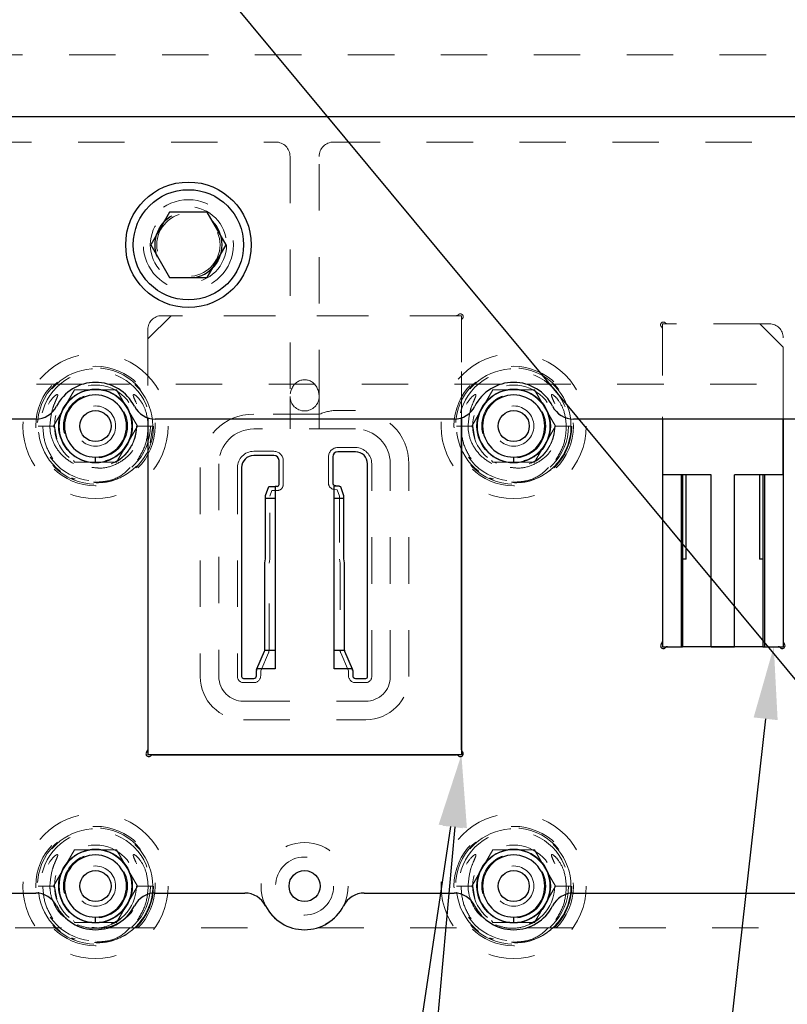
# Model space of a CAD drawing. Header units: inches. Extents: x 1880 to 2363, y -453 to -54.
# Tile 858 of 1056: x 2039.97 to 2041.62, y -68.12 to -66. Entities that reach past the tile are written whole.
import ezdxf

# ---------------------------------------------------------------- set-up
doc = ezdxf.new("R2010")
doc.units = ezdxf.units.IN
doc.header["$LTSCALE"] = 0.5
doc.header["$MEASUREMENT"] = 0
doc.linetypes.add('HIDDEN', pattern=[0.225, 0.15, -0.075])
for name, color, linetype in [('DIE-M-S', 8, 'Continuous'), ('DIE-M-S2', 1, 'Continuous'), ('DIE-M-S3', 8, 'Continuous'), ('DSS-M-S', 53, 'Continuous'), ('RAI-M-S', 8, 'Continuous'), ('SID-M-S', 105, 'Continuous'), ('SVD-M-S', 8, 'Continuous')]:
    doc.layers.add(name, color=color, linetype=linetype)

msp = doc.modelspace()

# ---------------------------------------------------------------- linework, layer by layer
at = {"layer": 'DIE-M-S', "linetype": 'HIDDEN', "lineweight": 18}
for p, q in [((2040.90834, -66.63357), (2040.27429, -66.63357)), ((2040.91929, -66.85336), (2040.91929, -66.64452)), ((2041.35179, -66.66202), (2041.35179, -66.85597)), ((2041.58179, -66.65107), (2041.36275, -66.65107)), ((2040.24429, -66.66357), (2040.24429, -66.85336)), ((2041.61179, -66.85597), (2041.61179, -66.68107))]:
    msp.add_line(p, q, dxfattribs=at)
at = {"layer": 'DIE-M-S', "linetype": 'Continuous', "lineweight": 25}
for p, q in [((2040.24429, -66.85336), (2040.24429, -67.56761)), ((2040.91929, -67.56761), (2040.91929, -66.85336)), ((2041.35179, -66.85597), (2041.35179, -66.97607)), ((2041.61179, -66.97607), (2041.61179, -66.85597)), ((2041.45679, -67.34607), (2041.50679, -67.34607)), ((2040.25525, -67.57857), (2040.90834, -67.57857))]:
    msp.add_line(p, q, dxfattribs=at)
at = {"layer": 'DIE-M-S', "linetype": 'HIDDEN', "lineweight": 18}
msp.add_circle((2040.33179, -66.48097), 0.068, dxfattribs=at)
at = {"layer": 'DIE-M-S', "linetype": 'Continuous', "lineweight": 25}
for centre, radius in [((2040.13179, -66.87107), 0.079), ((2041.03179, -66.87107), 0.079), ((2040.13179, -67.86107), 0.079), ((2041.03179, -67.86107), 0.079), ((2040.58179, -67.86107), 0.0335)]:
    msp.add_circle(centre, radius, dxfattribs=at)
at = {"layer": 'DIE-M-S', "linetype": 'HIDDEN', "lineweight": 18}
for centre, radius, start, end in [((2040.27429, -66.66357), 0.03, 90, 180), ((2040.90834, -66.62757), 0.006, 270, 317.40773), ((2040.91717, -66.63569), 0.006, 312.59227, 137.40773), ((2040.92529, -66.64452), 0.006, 132.59227, 180), ((2041.35391, -66.65319), 0.006, 42.59227, 227.40773), ((2041.34579, -66.66202), 0.006, 0, 47.40773), ((2041.36275, -66.64507), 0.006, 222.59227, 270), ((2041.58179, -66.68107), 0.03, 0, 90)]:
    msp.add_arc(centre, radius, start, end, dxfattribs=at)
at = {"layer": 'DIE-M-S', "linetype": 'Continuous', "lineweight": 25}
for centre, start, end in [((2041.35391, -67.34394), 132.59227, 317.40773), ((2041.34579, -67.33511), 312.59227, 0), ((2041.60967, -67.34394), 222.59227, 47.40773), ((2041.61779, -67.33511), 180, 227.40773), ((2041.36275, -67.35207), 90, 137.40773), ((2041.60084, -67.35207), 42.59227, 90), ((2040.24641, -67.57644), 132.59227, 317.40773), ((2040.23829, -67.56761), 312.59227, 0), ((2040.91717, -67.57644), 222.59227, 47.40773), ((2040.92529, -67.56761), 180, 227.40773), ((2040.25525, -67.58457), 90, 137.40773), ((2040.90834, -67.58457), 42.59227, 90)]:
    msp.add_arc(centre, 0.006, start, end, dxfattribs=at)
at = {"layer": 'DIE-M-S2', "linetype": 'HIDDEN', "lineweight": 18}
for p, q in [((2040.29429, -66.63357), (2040.24429, -66.68357)), ((2040.91929, -66.63357), (2040.29429, -66.63357)), ((2040.91929, -66.63357), (2040.91929, -66.85336)), ((2041.56179, -66.65107), (2041.35179, -66.65107)), ((2041.35179, -66.65107), (2041.35179, -66.85597)), ((2041.56179, -66.65107), (2041.61179, -66.70107)), ((2040.24429, -66.68357), (2040.24429, -66.85336)), ((2041.61179, -66.70107), (2041.61179, -66.85597))]:
    msp.add_line(p, q, dxfattribs=at)
at = {"layer": 'DIE-M-S2', "linetype": 'Continuous', "lineweight": 25}
for p, q in [((2040.24429, -66.85336), (2040.24429, -67.57857)), ((2040.91929, -66.85336), (2040.91929, -67.57857)), ((2041.35179, -66.85597), (2041.35179, -66.97607)), ((2041.61179, -66.85597), (2041.61179, -66.97607)), ((2040.51579, -66.93441), (2040.47229, -66.93441)), ((2040.64229, -66.93741), (2040.64229, -66.99442)), ((2040.69129, -66.92641), (2040.65329, -66.92641)), ((2040.52679, -66.99692), (2040.52679, -66.94541)), ((2040.71729, -67.41031), (2040.71729, -66.95241)), ((2040.44629, -66.96041), (2040.44629, -67.41031)), ((2041.35179, -66.97607), (2041.35179, -67.34607)), ((2041.39229, -66.97607), (2041.35179, -66.97607)), ((2041.39229, -66.97607), (2041.39229, -67.34607)), ((2041.39529, -66.97607), (2041.39229, -66.97607)), ((2041.39529, -66.97607), (2041.39529, -67.34607)), ((2041.40315, -66.97607), (2041.39529, -66.97607)), ((2041.40315, -67.1574), (2041.40315, -66.97607)), ((2041.45679, -66.97607), (2041.40315, -66.97607)), ((2041.45679, -67.34607), (2041.45679, -66.97607)), ((2041.50679, -67.34607), (2041.50679, -66.97607)), ((2041.56044, -66.97607), (2041.50679, -66.97607)), ((2041.56044, -66.97607), (2041.56044, -67.1574)), ((2041.56829, -66.97607), (2041.56044, -66.97607)), ((2041.56829, -66.97607), (2041.56829, -67.34607)), ((2041.57129, -66.97607), (2041.56829, -66.97607)), ((2041.57129, -66.97607), (2041.57129, -67.34607)), ((2041.61179, -66.97607), (2041.57129, -66.97607)), ((2041.61179, -66.97607), (2041.61179, -67.34607)), ((2040.49779, -67.02027), (2040.50472, -67.00125)), ((2040.50472, -67.00125), (2040.50516, -67.00092)), ((2040.50516, -67.00092), (2040.51829, -67.00092)), ((2040.51829, -67.00092), (2040.51829, -67.02697)), ((2040.52279, -67.00092), (2040.51829, -67.00092)), ((2040.65586, -67.00017), (2040.64529, -67.00017)), ((2040.64529, -67.02697), (2040.64529, -67.00017)), ((2040.6456, -66.99836), (2040.65586, -67.00017)), ((2040.65586, -67.00017), (2040.65699, -67.00037)), ((2040.65699, -67.00037), (2040.65887, -67.00125)), ((2040.65887, -67.00125), (2040.66579, -67.02027)), ((2040.49779, -67.02697), (2040.49779, -67.02027)), ((2040.66579, -67.02027), (2040.66579, -67.02697)), ((2040.51829, -67.02697), (2040.49779, -67.02697)), ((2040.49779, -67.15699), (2040.49779, -67.02697)), ((2040.51829, -67.02697), (2040.51829, -67.35425)), ((2040.66579, -67.02697), (2040.64529, -67.02697)), ((2040.64529, -67.35425), (2040.64529, -67.02697)), ((2040.66579, -67.02697), (2040.66579, -67.15699)), ((2040.49629, -67.1655), (2040.49779, -67.15699)), ((2040.49629, -67.35322), (2040.49629, -67.1655)), ((2040.66579, -67.15699), (2040.66729, -67.1655)), ((2040.66729, -67.1655), (2040.66729, -67.35322)), ((2041.40315, -67.1574), (2041.39529, -67.1574)), ((2041.56829, -67.1574), (2041.56044, -67.1574)), ((2040.47935, -67.39362), (2040.4958, -67.3556)), ((2040.4958, -67.3556), (2040.4962, -67.35425)), ((2040.51829, -67.35425), (2040.4962, -67.35425)), ((2040.51829, -67.35425), (2040.51829, -67.39362)), ((2040.66738, -67.35425), (2040.64529, -67.35425)), ((2040.64529, -67.39362), (2040.64529, -67.35425)), ((2040.66738, -67.35425), (2040.66779, -67.3556)), ((2040.66779, -67.3556), (2040.68423, -67.39362)), ((2041.35179, -67.34607), (2041.39229, -67.34607)), ((2041.39229, -67.34607), (2041.39529, -67.34607)), ((2041.45679, -67.34607), (2041.39529, -67.34607)), ((2041.50679, -67.34607), (2041.45679, -67.34607)), ((2041.56829, -67.34607), (2041.50679, -67.34607)), ((2041.56829, -67.34607), (2041.57129, -67.34607)), ((2041.57129, -67.34607), (2041.61179, -67.34607)), ((2040.47826, -67.40831), (2040.47826, -67.39697)), ((2040.47859, -67.39538), (2040.47935, -67.39362)), ((2040.51829, -67.39362), (2040.47935, -67.39362)), ((2040.68423, -67.39362), (2040.64529, -67.39362)), ((2040.68423, -67.39362), (2040.68499, -67.39538)), ((2040.68532, -67.39697), (2040.68532, -67.40831)), ((2040.45029, -67.41431), (2040.47226, -67.41431)), ((2040.69132, -67.41431), (2040.71329, -67.41431)), ((2040.91929, -67.57857), (2040.24429, -67.57857))]:
    msp.add_line(p, q, dxfattribs=at)
for centre, radius, start, end in [((2040.47229, -66.96041), 0.026, 90, 180), ((2040.51579, -66.94541), 0.011, 0, 90), ((2040.65329, -66.93741), 0.011, 90, 180), ((2040.69129, -66.95241), 0.026, 0, 90), ((2040.52279, -66.99692), 0.004, 270, 0), ((2040.64629, -66.99442), 0.004, 180, 260), ((2040.49029, -67.35322), 0.006, 350.06751, 0), ((2040.67329, -67.35322), 0.006, 180, 189.93249), ((2040.48226, -67.39697), 0.004, 156.61152, 180), ((2040.68132, -67.39697), 0.004, 0, 23.38848), ((2040.45029, -67.41031), 0.004, 180, 270), ((2040.47226, -67.40831), 0.006, 270, 0), ((2040.69132, -67.40831), 0.006, 180, 270), ((2040.71329, -67.41031), 0.004, 270, 0)]:
    msp.add_arc(centre, radius, start, end, dxfattribs=at)
at = {"layer": 'DIE-M-S3', "linetype": 'HIDDEN', "lineweight": 18}
for p, q in [((2042.17502, -66.07232), (2035.43179, -66.07232)), ((2036.89429, -66.25982), (2040.51929, -66.25982)), ((2040.64429, -66.25982), (2044.56929, -66.25982)), ((2040.55054, -66.29107), (2040.55054, -66.80741)), ((2040.61304, -66.80741), (2040.61304, -66.29107)), ((2040.55054, -66.80741), (2040.55054, -66.87741)), ((2040.61304, -66.87741), (2040.61304, -66.80741)), ((2040.16526, -66.87107), (2040.16526, -66.87107)), ((2040.1751, -66.87107), (2040.1751, -66.87107)), ((2040.20069, -66.87107), (2040.20069, -66.87107)), ((2040.21053, -66.87107), (2040.21053, -66.87107)), ((2041.06526, -66.87107), (2041.06526, -66.87107)), ((2041.0751, -66.87107), (2041.0751, -66.87107)), ((2041.10069, -66.87107), (2041.10069, -66.87107)), ((2041.11053, -66.87107), (2041.11053, -66.87107)), ((2040.69129, -66.87741), (2040.47229, -66.87741)), ((2040.69129, -66.91741), (2040.65329, -66.91741)), ((2040.51579, -66.92541), (2040.47229, -66.92541)), ((2040.63329, -66.93741), (2040.63329, -66.99442)), ((2040.39729, -66.95241), (2040.39729, -67.41031)), ((2040.53579, -66.99692), (2040.53579, -66.94541)), ((2040.72629, -67.41031), (2040.72629, -66.95241)), ((2040.76629, -67.41031), (2040.76629, -66.95241)), ((2040.43729, -66.96041), (2040.43729, -67.41031)), ((2040.13179, -66.98918), (2040.13179, -66.98918)), ((2041.03179, -66.98918), (2041.03179, -66.98918)), ((2040.50679, -67.02186), (2040.51114, -67.00992)), ((2040.50679, -67.15778), (2040.50679, -67.02186)), ((2040.51114, -67.00992), (2040.52279, -67.00992)), ((2040.64403, -67.00723), (2040.65197, -67.00863)), ((2040.65197, -67.00863), (2040.65679, -67.02186)), ((2040.65679, -67.02186), (2040.65679, -67.15778)), ((2040.50529, -67.16628), (2040.50679, -67.15778)), ((2040.50529, -67.35322), (2040.50529, -67.16628)), ((2040.65679, -67.15778), (2040.65829, -67.16628)), ((2040.65829, -67.16628), (2040.65829, -67.35322)), ((2040.48726, -67.39801), (2040.50406, -67.35917)), ((2040.65952, -67.35917), (2040.67632, -67.39801)), ((2040.48726, -67.40831), (2040.48726, -67.39801)), ((2040.67632, -67.39801), (2040.67632, -67.40831)), ((2040.45029, -67.42331), (2040.47226, -67.42331)), ((2040.69132, -67.42331), (2040.71329, -67.42331)), ((2040.45029, -67.46331), (2040.71329, -67.46331)), ((2040.16526, -67.86107), (2040.16526, -67.86107)), ((2040.1751, -67.86107), (2040.1751, -67.86107)), ((2040.20069, -67.86107), (2040.20069, -67.86107)), ((2040.21053, -67.86107), (2040.21053, -67.86107)), ((2041.06526, -67.86107), (2041.06526, -67.86107)), ((2041.0751, -67.86107), (2041.0751, -67.86107)), ((2041.10069, -67.86107), (2041.10069, -67.86107)), ((2041.11053, -67.86107), (2041.11053, -67.86107)), ((2040.13179, -67.97918), (2040.13179, -67.97918)), ((2041.03179, -67.97918), (2041.03179, -67.97918))]:
    msp.add_line(p, q, dxfattribs=at)
for centre, radius in [((2040.13179, -66.87107), 0.125), ((2041.03179, -66.87107), 0.125), ((2040.13179, -66.87107), 0.11811), ((2041.03179, -66.87107), 0.11811), ((2040.13179, -66.87107), 0.0689), ((2041.03179, -66.87107), 0.0689), ((2040.13179, -66.87107), 0.04331), ((2041.03179, -66.87107), 0.04331), ((2040.13179, -67.86107), 0.125), ((2040.13179, -67.86107), 0.11811), ((2041.03179, -67.86107), 0.125), ((2041.03179, -67.86107), 0.11811), ((2040.13179, -67.86107), 0.0689), ((2040.58179, -67.86107), 0.0625), ((2041.03179, -67.86107), 0.0689), ((2040.13179, -67.86107), 0.04331), ((2041.03179, -67.86107), 0.04331)]:
    msp.add_circle(centre, radius, dxfattribs=at)
at = {"layer": 'DIE-M-S3', "linetype": 'Continuous', "lineweight": 25}
for centre in [(2040.13179, -66.87107), (2041.03179, -66.87107), (2040.13179, -67.86107), (2041.03179, -67.86107)]:
    msp.add_circle(centre, 0.03346, dxfattribs=at)
at = {"layer": 'DIE-M-S3', "linetype": 'HIDDEN', "lineweight": 18}
for centre, radius, start, end in [((2040.51929, -66.29107), 0.03125, 0, 90), ((2040.64429, -66.29107), 0.03125, 90, 180), ((2040.58179, -66.80741), 0.03125, 180, 0), ((2040.47229, -66.95241), 0.075, 90, 180), ((2040.69129, -66.95241), 0.075, 0, 90), ((2040.65329, -66.93741), 0.02, 90, 180), ((2040.69129, -66.95241), 0.035, 0, 90), ((2040.47229, -66.96041), 0.035, 90, 180), ((2040.51579, -66.94541), 0.02, 0, 90), ((2040.52279, -66.99692), 0.013, 270, 0), ((2040.64629, -66.99442), 0.013, 180, 260), ((2040.49029, -67.35322), 0.015, 336.61152, 0), ((2040.67329, -67.35322), 0.015, 180, 203.38848), ((2040.45029, -67.41031), 0.053, 180, 270), ((2040.45029, -67.41031), 0.013, 180, 270), ((2040.47226, -67.40831), 0.015, 270, 0), ((2040.69132, -67.40831), 0.015, 180, 270), ((2040.71329, -67.41031), 0.013, 270, 0), ((2040.71329, -67.41031), 0.053, 270, 0)]:
    msp.add_arc(centre, radius, start, end, dxfattribs=at)
at = {"layer": 'DIE-M-S3', "linetype": 'Continuous', "lineweight": 25}
for centre, radius, start, end in [((2040.13179, -66.87107), 0.07874, 0, 270), ((2040.13179, -66.87107), 0.06693, 0, 270), ((2041.03179, -66.87107), 0.07874, 0, 270), ((2041.03179, -66.87107), 0.06693, 0, 270), ((2040.13179, -66.87107), 0.07874, 270, 0), ((2040.13179, -66.87107), 0.06693, 270, 0), ((2041.03179, -66.87107), 0.07874, 270, 0), ((2041.03179, -66.87107), 0.06693, 270, 0), ((2040.13179, -67.86107), 0.07874, 0, 270), ((2041.03179, -67.86107), 0.07874, 0, 270), ((2040.13179, -67.86107), 0.06693, 0, 270), ((2041.03179, -67.86107), 0.06693, 0, 270), ((2040.13179, -67.86107), 0.07874, 270, 0), ((2040.13179, -67.86107), 0.06693, 270, 0), ((2041.03179, -67.86107), 0.07874, 270, 0), ((2041.03179, -67.86107), 0.06693, 270, 0)]:
    msp.add_arc(centre, radius, start, end, dxfattribs=at)
at = {"layer": 'DIE-M-S3', "linetype": 'HIDDEN', "lineweight": 18}
msp.add_ellipse((2040.58179, -66.80741), major_axis=(0, -0.03608), ratio=0.8660254, start_param=1.5707963, end_param=4.712389, dxfattribs=at)
at = {"layer": 'DIE-M-S3', "linetype": 'Continuous', "lineweight": 25}
for points in [[(2040.13179, -66.94981), (2040.13179, -66.9496), (2040.13179, -66.94916), (2040.13179, -66.94597), (2040.13179, -66.942), (2040.13179, -66.93929), (2040.13179, -66.93799)], [(2041.03179, -66.94981), (2041.03179, -66.9496), (2041.03179, -66.94916), (2041.03179, -66.94597), (2041.03179, -66.942), (2041.03179, -66.93929), (2041.03179, -66.93799)], [(2040.13179, -67.93981), (2040.13179, -67.9396), (2040.13179, -67.93916), (2040.13179, -67.93597), (2040.13179, -67.932), (2040.13179, -67.92929), (2040.13179, -67.92799)], [(2041.03179, -67.93981), (2041.03179, -67.9396), (2041.03179, -67.93916), (2041.03179, -67.93597), (2041.03179, -67.932), (2041.03179, -67.92929), (2041.03179, -67.92799)]]:
    msp.add_open_spline(points, degree=3, knots=[0, 0, 0, 0, 0.2702613, 0.5624294, 0.7897364, 1, 1, 1, 1], dxfattribs=at)
at = {"layer": 'DSS-M-S', "linetype": 'HIDDEN', "lineweight": 18}
for p, q in [((2040.6141, -66.84541), (2040.47229, -66.84541)), ((2040.69129, -66.83741), (2040.65329, -66.83741)), ((2040.80629, -67.41031), (2040.80629, -66.95241)), ((2040.35729, -66.96041), (2040.35729, -67.41031)), ((2040.45029, -67.50331), (2040.71329, -67.50331))]:
    msp.add_line(p, q, dxfattribs=at)
for centre, radius in [((2040.13179, -66.87107), 0.1285), ((2041.03179, -66.87107), 0.1285), ((2040.13179, -67.86107), 0.1285), ((2041.03179, -67.86107), 0.1285), ((2040.58179, -67.86107), 0.09375)]:
    msp.add_circle(centre, radius, dxfattribs=at)
for centre, radius, start, end in [((2040.47229, -66.96041), 0.115, 90, 180), ((2040.65329, -66.93741), 0.1, 90, 113.07392), ((2040.69129, -66.95241), 0.115, 0, 90), ((2040.45029, -67.41031), 0.093, 180, 270), ((2040.71329, -67.41031), 0.093, 270, 0)]:
    msp.add_arc(centre, radius, start, end, dxfattribs=at)
at = {"layer": 'RAI-M-S', "linetype": 'Continuous', "lineweight": 25}
for p, q in [((2042.33879, -66.20597), (2038.92479, -66.20597)), ((2040.00335, -66.85597), (2039.66024, -66.85597)), ((2040.90335, -66.85597), (2040.26024, -66.85597)), ((2041.65335, -66.85597), (2041.16024, -66.85597)), ((2039.66024, -67.87617), (2040.00335, -67.87617)), ((2040.26024, -67.87617), (2040.45335, -67.87617)), ((2040.71024, -67.87617), (2040.90335, -67.87617)), ((2041.16024, -67.87617), (2041.65335, -67.87617))]:
    msp.add_line(p, q, dxfattribs=at)
at = {"layer": 'RAI-M-S', "linetype": 'HIDDEN', "lineweight": 18}
for p, q in [((2040.10466, -66.78107), (2039.55892, -66.78107)), ((2041.00466, -66.78107), (2040.15892, -66.78107)), ((2041.75466, -66.78107), (2041.05892, -66.78107)), ((2039.55892, -67.95107), (2040.10466, -67.95107)), ((2040.15892, -67.95107), (2040.55466, -67.95107)), ((2040.60892, -67.95107), (2041.00466, -67.95107)), ((2041.05892, -67.95107), (2041.75466, -67.95107))]:
    msp.add_line(p, q, dxfattribs=at)
msp.add_circle((2040.33179, -66.48097), 0.097, dxfattribs=at)
at = {"layer": 'RAI-M-S', "linetype": 'Continuous', "lineweight": 25}
for centre, radius, start, end in [((2040.13179, -66.87107), 0.094, 26.87743, 153.12257), ((2041.03179, -66.87107), 0.094, 26.87743, 153.12257), ((2040.00335, -66.80597), 0.05, 270, 333.12257), ((2040.26024, -66.80597), 0.05, 206.87743, 270), ((2040.90335, -66.80597), 0.05, 270, 333.12257), ((2041.16024, -66.80597), 0.05, 206.87743, 270), ((2040.00335, -67.92617), 0.05, 26.87743, 90), ((2040.26024, -67.92617), 0.05, 90, 153.12257), ((2040.45335, -67.92617), 0.05, 26.87743, 90), ((2040.71024, -67.92617), 0.05, 90, 153.12257), ((2040.90335, -67.92617), 0.05, 26.87743, 90), ((2041.16024, -67.92617), 0.05, 90, 153.12257), ((2040.13179, -67.86107), 0.094, 206.87743, 333.12257), ((2040.58179, -67.86107), 0.094, 206.87743, 333.12257), ((2041.03179, -67.86107), 0.094, 206.87743, 333.12257)]:
    msp.add_arc(centre, radius, start, end, dxfattribs=at)
at = {"layer": 'SID-M-S'}
for p, q in [((2036.43968, -61.16066), (2048.11871, -75.21749)), ((2041.57396, -67.50107), (2040.70372, -75.17431)), ((2040.896, -67.73282), (2039.77208, -75.17524)), ((2040.90519, -67.73393), (2040.23008, -75.17387))]:
    msp.add_line(p, q, dxfattribs=at)
for points in [[(2041.54813, -67.49814), (2041.59154, -67.34607), (2041.54813, -67.49814), (2041.5998, -67.504)], [(2040.87029, -67.72893), (2040.91929, -67.57857), (2040.87029, -67.72893), (2040.92171, -67.7367)], [(2040.8793, -67.73158), (2040.91929, -67.57857), (2040.8793, -67.73158), (2040.93109, -67.73628)]]:
    msp.add_solid(points, dxfattribs=at)
at = {"layer": 'SVD-M-S', "linetype": 'Continuous', "lineweight": 25}
for p, q in [((2040.2912, -66.41065), (2040.2506, -66.48097)), ((2040.37239, -66.41065), (2040.2912, -66.41065)), ((2040.41298, -66.48097), (2040.37239, -66.41065)), ((2040.2506, -66.48097), (2040.2912, -66.55128)), ((2040.37239, -66.55128), (2040.41298, -66.48097)), ((2040.2912, -66.55128), (2040.37239, -66.55128))]:
    msp.add_line(p, q, dxfattribs=at)
at = {"layer": 'SVD-M-S', "linetype": 'HIDDEN', "lineweight": 18}
for p, q in [((2040.04161, -66.87107), (2040.0867, -66.79297)), ((2040.0867, -66.79297), (2040.17688, -66.79297)), ((2040.17688, -66.79297), (2040.22197, -66.87107)), ((2040.94161, -66.87107), (2040.9867, -66.79297)), ((2040.9867, -66.79297), (2041.07688, -66.79297)), ((2041.07688, -66.79297), (2041.12197, -66.87107)), ((2040.02094, -66.87107), (2040.00854, -66.87107)), ((2040.04341, -66.87107), (2040.00867, -66.87107)), ((2040.04354, -66.87107), (2040.02094, -66.87107)), ((2040.04436, -66.87583), (2040.04161, -66.87107)), ((2040.0483, -66.89874), (2040.04354, -66.87107)), ((2040.22197, -66.87107), (2040.17688, -66.94917)), ((2040.25496, -66.87107), (2040.22012, -66.87107)), ((2040.22017, -66.87107), (2040.25491, -66.87107)), ((2040.25504, -66.87107), (2040.22023, -66.87107)), ((2040.24967, -66.90706), (2040.25504, -66.87107)), ((2040.92094, -66.87107), (2040.90854, -66.87107)), ((2040.94341, -66.87107), (2040.90867, -66.87107)), ((2040.94354, -66.87107), (2040.92094, -66.87107)), ((2040.94436, -66.87583), (2040.94161, -66.87107)), ((2040.9483, -66.89874), (2040.94354, -66.87107)), ((2041.12197, -66.87107), (2041.07688, -66.94917)), ((2041.15496, -66.87107), (2041.12012, -66.87107)), ((2041.12017, -66.87107), (2041.15491, -66.87107)), ((2041.15504, -66.87107), (2041.12023, -66.87107)), ((2040.0867, -66.94917), (2040.08423, -66.94489)), ((2040.17688, -66.94917), (2040.0867, -66.94917)), ((2040.18369, -66.94303), (2040.16526, -66.95233)), ((2040.9867, -66.94917), (2040.98423, -66.94489)), ((2041.07688, -66.94917), (2040.9867, -66.94917)), ((2040.98703, -66.94779), (2040.99478, -66.95118)), ((2041.08369, -66.94303), (2041.06526, -66.95233)), ((2040.04161, -67.86107), (2040.0867, -67.78297)), ((2040.0867, -67.78297), (2040.17688, -67.78297)), ((2040.17688, -67.78297), (2040.22197, -67.86107)), ((2040.94161, -67.86107), (2040.9867, -67.78297)), ((2040.9867, -67.78297), (2041.07688, -67.78297)), ((2041.07688, -67.78297), (2041.12197, -67.86107)), ((2040.02094, -67.86107), (2040.00854, -67.86107)), ((2040.04341, -67.86107), (2040.00867, -67.86107)), ((2040.04354, -67.86107), (2040.02094, -67.86107)), ((2040.04436, -67.86583), (2040.04161, -67.86107)), ((2040.0483, -67.88874), (2040.04354, -67.86107)), ((2040.22197, -67.86107), (2040.17688, -67.93917)), ((2040.25496, -67.86107), (2040.22012, -67.86107)), ((2040.22017, -67.86107), (2040.25491, -67.86107)), ((2040.25504, -67.86107), (2040.22023, -67.86107)), ((2040.92094, -67.86107), (2040.90854, -67.86107)), ((2040.94341, -67.86107), (2040.90867, -67.86107)), ((2040.94354, -67.86107), (2040.92094, -67.86107)), ((2040.94436, -67.86583), (2040.94161, -67.86107)), ((2040.9483, -67.88874), (2040.94354, -67.86107)), ((2041.12197, -67.86107), (2041.07688, -67.93917)), ((2041.15496, -67.86107), (2041.12012, -67.86107)), ((2041.12017, -67.86107), (2041.15491, -67.86107)), ((2041.15504, -67.86107), (2041.12023, -67.86107)), ((2040.18369, -67.93303), (2040.16526, -67.94233)), ((2041.08369, -67.93303), (2041.06526, -67.94233)), ((2040.0867, -67.93917), (2040.08423, -67.93489)), ((2040.17688, -67.93917), (2040.0867, -67.93917)), ((2040.9867, -67.93917), (2040.98423, -67.93489)), ((2041.07688, -67.93917), (2040.9867, -67.93917))]:
    msp.add_line(p, q, dxfattribs=at)
at = {"layer": 'SVD-M-S', "linetype": 'Continuous', "lineweight": 25}
for radius in [0.135, 0.1186]:
    msp.add_circle((2040.33179, -66.48097), radius, dxfattribs=at)
at = {"layer": 'SVD-M-S', "linetype": 'HIDDEN', "lineweight": 18}
for centre, radius in [((2040.33179, -66.48097), 0.082), ((2040.33179, -66.48097), 0.07247), ((2040.33179, -66.48097), 0.0722), ((2040.33179, -66.48097), 0.07168), ((2040.13179, -66.87107), 0.15625), ((2041.03179, -66.87107), 0.15625), ((2040.13179, -66.87107), 0.08825), ((2041.03179, -66.87107), 0.08825), ((2040.13179, -66.87107), 0.078), ((2041.03179, -66.87107), 0.078), ((2040.13179, -67.86107), 0.15625), ((2041.03179, -67.86107), 0.15625), ((2040.13179, -67.86107), 0.08825), ((2040.13179, -67.86107), 0.078), ((2041.03179, -67.86107), 0.08825), ((2041.03179, -67.86107), 0.078)]:
    msp.add_circle(centre, radius, dxfattribs=at)
for centre, start, end in [((2040.13179, -66.87107), 360, 315.72721), ((2041.03179, -66.87107), 360, 315.72721), ((2041.03179, -66.87107), 315.72721, 0), ((2040.13179, -67.86107), 0, 315.72721), ((2041.03179, -67.86107), 0, 315.72721), ((2040.13179, -67.86107), 315.72721, 0), ((2041.03179, -67.86107), 315.72721, 0)]:
    msp.add_arc(centre, 0.12325, start, end, dxfattribs=at)
for points, knots in [([(2040.03367, -66.87107), (2040.03468, -66.85923), (2040.03618, -66.84152), (2040.04363, -66.82229), (2040.04774, -66.81301), (2040.04968, -66.80836), (2040.05044, -66.80594), (2040.05063, -66.8047), (2040.05058, -66.80403), (2040.05044, -66.80363), (2040.0502, -66.80338), (2040.04991, -66.80323), (2040.04943, -66.80318), (2040.04826, -66.80343), (2040.04453, -66.8056), (2040.03556, -66.81457), (2040.02384, -66.8343), (2040.01873, -66.85581), (2040.01846, -66.86887), (2040.01841, -66.87107)], [0, 0, 0, 0, 0.2379614, 0.3558648, 0.4139563, 0.4430096, 0.4576723, 0.4650202, 0.468145, 0.4713047, 0.4731896, 0.4750753, 0.4777409, 0.4826796, 0.4989153, 0.5638328, 0.7365381, 0.9556022, 1, 1, 1, 1]), ([(2040.24517, -66.87107), (2040.2441, -66.85982), (2040.2422, -66.83967), (2040.23028, -66.81768), (2040.22069, -66.80689), (2040.21589, -66.80367), (2040.21447, -66.80324), (2040.21399, -66.80318), (2040.21359, -66.80326), (2040.21332, -66.80343), (2040.21311, -66.80371), (2040.21297, -66.80419), (2040.213, -66.80568), (2040.21482, -66.81096), (2040.22069, -66.82351), (2040.22813, -66.84434), (2040.22931, -66.86204), (2040.22991, -66.87107)], [0, 0, 0, 0, 0.2257023, 0.4042496, 0.4931466, 0.5153527, 0.5191338, 0.5229358, 0.5250771, 0.5272378, 0.5291333, 0.5319246, 0.5373757, 0.5588102, 0.6434775, 0.8183439, 1, 1, 1, 1]), ([(2040.93367, -66.87107), (2040.93468, -66.85923), (2040.93618, -66.84152), (2040.94363, -66.82229), (2040.94774, -66.81301), (2040.94968, -66.80836), (2040.95044, -66.80594), (2040.95063, -66.8047), (2040.95058, -66.80403), (2040.95044, -66.80363), (2040.9502, -66.80338), (2040.94991, -66.80323), (2040.94943, -66.80318), (2040.94826, -66.80343), (2040.94453, -66.8056), (2040.93556, -66.81457), (2040.92384, -66.8343), (2040.91873, -66.85581), (2040.91846, -66.86887), (2040.91841, -66.87107)], [0, 0, 0, 0, 0.2379614, 0.3558648, 0.4139563, 0.4430096, 0.4576723, 0.4650202, 0.468145, 0.4713047, 0.4731896, 0.4750753, 0.4777409, 0.4826796, 0.4989153, 0.5638328, 0.7365381, 0.9556022, 1, 1, 1, 1]), ([(2041.14517, -66.87107), (2041.1441, -66.85982), (2041.1422, -66.83967), (2041.13028, -66.81768), (2041.12069, -66.80689), (2041.11589, -66.80367), (2041.11447, -66.80324), (2041.11399, -66.80318), (2041.11359, -66.80326), (2041.11332, -66.80343), (2041.11311, -66.80371), (2041.11297, -66.80419), (2041.113, -66.80568), (2041.11482, -66.81096), (2041.12069, -66.82351), (2041.12813, -66.84434), (2041.12931, -66.86204), (2041.12991, -66.87107)], [0, 0, 0, 0, 0.2257023, 0.4042496, 0.4931466, 0.5153527, 0.5191338, 0.5229358, 0.5250771, 0.5272378, 0.5291333, 0.5319246, 0.5373757, 0.5588102, 0.6434775, 0.8183439, 1, 1, 1, 1]), ([(2040.04001, -66.94174), (2040.03386, -66.93125), (2040.02107, -66.90944), (2040.01932, -66.88418), (2040.01841, -66.87107)], [0, 0, 0, 0, 0.48118328, 1, 1, 1, 1]), ([(2040.03367, -66.87107), (2040.03377, -66.87404), (2040.0342, -66.8874), (2040.04144, -66.91102), (2040.06075, -66.93701), (2040.08791, -66.95516), (2040.11923, -66.96329), (2040.151, -66.96078), (2040.17972, -66.94828), (2040.20254, -66.92737), (2040.21417, -66.90578), (2040.21802, -66.89134), (2040.21918, -66.88494), (2040.21959, -66.8819), (2040.2199, -66.87892), (2040.22007, -66.87668), (2040.22021, -66.87391), (2040.22022, -66.87203), (2040.22023, -66.87107)], [0, 0, 0, 0, 0.03098211, 0.13909616, 0.2504876, 0.36232093, 0.47307836, 0.5820155, 0.68890031, 0.79398709, 0.89894063, 0.9391461, 0.94917767, 0.96667595, 0.97104888, 0.98044093, 0.98998471, 1, 1, 1, 1]), ([(2040.12405, -66.95994), (2040.13072, -66.96084), (2040.14797, -66.96318), (2040.1757, -66.95489), (2040.20282, -66.93708), (2040.22215, -66.91101), (2040.22938, -66.8874), (2040.22982, -66.87404), (2040.22991, -66.87107)], [0, 0, 0, 0, 0.1284288, 0.3324816, 0.5385166, 0.7437376, 0.9429204, 1, 1, 1, 1]), ([(2040.24517, -66.87107), (2040.24422, -66.88416), (2040.24232, -66.91045), (2040.22893, -66.93313), (2040.22221, -66.94451)], [0, 0, 0, 0, 0.4982217, 1, 1, 1, 1]), ([(2040.94001, -66.94174), (2040.93386, -66.93125), (2040.92107, -66.90944), (2040.91932, -66.88418), (2040.91841, -66.87107)], [0, 0, 0, 0, 0.48118328, 1, 1, 1, 1]), ([(2040.93367, -66.87107), (2040.93377, -66.87404), (2040.9342, -66.8874), (2040.94144, -66.91102), (2040.96075, -66.93701), (2040.98791, -66.95516), (2041.01923, -66.96329), (2041.051, -66.96078), (2041.07972, -66.94828), (2041.10254, -66.92737), (2041.11417, -66.90578), (2041.11802, -66.89134), (2041.11918, -66.88494), (2041.11959, -66.8819), (2041.1199, -66.87892), (2041.12007, -66.87668), (2041.12021, -66.87391), (2041.12022, -66.87203), (2041.12023, -66.87107)], [0, 0, 0, 0, 0.03098211, 0.13909616, 0.2504876, 0.36232093, 0.47307836, 0.5820155, 0.68890031, 0.79398709, 0.89894063, 0.9391461, 0.94917767, 0.96667595, 0.97104888, 0.98044093, 0.98998471, 1, 1, 1, 1]), ([(2041.02405, -66.95994), (2041.03072, -66.96084), (2041.04797, -66.96318), (2041.0757, -66.95489), (2041.10282, -66.93708), (2041.12215, -66.91101), (2041.12938, -66.8874), (2041.12982, -66.87404), (2041.12991, -66.87107)], [0, 0, 0, 0, 0.1284288, 0.3324816, 0.5385166, 0.7437376, 0.9429204, 1, 1, 1, 1]), ([(2041.14517, -66.87107), (2041.14422, -66.88416), (2041.14232, -66.91045), (2041.12893, -66.93313), (2041.12221, -66.94451)], [0, 0, 0, 0, 0.4982217, 1, 1, 1, 1]), ([(2040.22004, -66.9571), (2040.21883, -66.95832), (2040.20797, -66.96916), (2040.18343, -66.98526), (2040.14357, -66.99522), (2040.10407, -66.99043), (2040.07568, -66.97942), (2040.06465, -66.96782), (2040.06261, -66.96567)], [0, 0, 0, 0, 0.0296945, 0.2651226, 0.4965645, 0.7242061, 0.9489615, 1, 1, 1, 1]), ([(2041.12004, -66.9571), (2041.11883, -66.95832), (2041.10797, -66.96916), (2041.08343, -66.98526), (2041.04357, -66.99522), (2041.00407, -66.99043), (2040.97568, -66.97942), (2040.96465, -66.96782), (2040.96261, -66.96567)], [0, 0, 0, 0, 0.0296945, 0.2651226, 0.4965645, 0.7242061, 0.9489615, 1, 1, 1, 1]), ([(2040.20648, -66.9602), (2040.2027, -66.96428), (2040.19008, -66.97793), (2040.16193, -66.99048), (2040.13815, -66.99156), (2040.12737, -66.99205)], [0, 0, 0, 0, 0.1888255, 0.6321303, 1, 1, 1, 1]), ([(2041.10648, -66.9602), (2041.1027, -66.96428), (2041.09008, -66.97793), (2041.06193, -66.99048), (2041.03815, -66.99156), (2041.02737, -66.99205)], [0, 0, 0, 0, 0.1888255, 0.6321303, 1, 1, 1, 1]), ([(2040.08803, -66.98489), (2040.08565, -66.98466), (2040.08295, -66.98441), (2040.08079, -66.98292), (2040.08054, -66.98274)], [0, 0, 0, 0, 0.8839994, 1, 1, 1, 1]), ([(2040.98803, -66.98489), (2040.98565, -66.98466), (2040.98295, -66.98441), (2040.98079, -66.98292), (2040.98054, -66.98274)], [0, 0, 0, 0, 0.8839994, 1, 1, 1, 1]), ([(2040.03367, -67.86107), (2040.03468, -67.84923), (2040.03618, -67.83152), (2040.04363, -67.81229), (2040.04774, -67.80301), (2040.04968, -67.79836), (2040.05044, -67.79594), (2040.05063, -67.7947), (2040.05058, -67.79403), (2040.05044, -67.79363), (2040.0502, -67.79338), (2040.04991, -67.79323), (2040.04943, -67.79318), (2040.04826, -67.79343), (2040.04453, -67.7956), (2040.03556, -67.80457), (2040.02384, -67.8243), (2040.01873, -67.84581), (2040.01846, -67.85887), (2040.01841, -67.86107)], [0, 0, 0, 0, 0.2379614, 0.3558648, 0.4139563, 0.4430096, 0.4576723, 0.4650202, 0.468145, 0.4713047, 0.4731896, 0.4750753, 0.4777409, 0.4826796, 0.4989153, 0.5638328, 0.7365381, 0.9556022, 1, 1, 1, 1]), ([(2040.24517, -67.86107), (2040.2441, -67.84982), (2040.2422, -67.82967), (2040.23028, -67.80768), (2040.22069, -67.79689), (2040.21589, -67.79367), (2040.21447, -67.79324), (2040.21399, -67.79318), (2040.21359, -67.79326), (2040.21332, -67.79343), (2040.21311, -67.79371), (2040.21297, -67.79419), (2040.213, -67.79568), (2040.21482, -67.80096), (2040.22069, -67.81351), (2040.22813, -67.83434), (2040.22931, -67.85204), (2040.22991, -67.86107)], [0, 0, 0, 0, 0.2257023, 0.4042496, 0.4931466, 0.5153527, 0.5191338, 0.5229358, 0.5250771, 0.5272378, 0.5291333, 0.5319246, 0.5373757, 0.5588102, 0.6434775, 0.8183439, 1, 1, 1, 1]), ([(2040.93367, -67.86107), (2040.93468, -67.84923), (2040.93618, -67.83152), (2040.94363, -67.81229), (2040.94774, -67.80301), (2040.94968, -67.79836), (2040.95044, -67.79594), (2040.95063, -67.7947), (2040.95058, -67.79403), (2040.95044, -67.79363), (2040.9502, -67.79338), (2040.94991, -67.79323), (2040.94943, -67.79318), (2040.94826, -67.79343), (2040.94453, -67.7956), (2040.93556, -67.80457), (2040.92384, -67.8243), (2040.91873, -67.84581), (2040.91846, -67.85887), (2040.91841, -67.86107)], [0, 0, 0, 0, 0.2379614, 0.3558648, 0.4139563, 0.4430096, 0.4576723, 0.4650202, 0.468145, 0.4713047, 0.4731896, 0.4750753, 0.4777409, 0.4826796, 0.4989153, 0.5638328, 0.7365381, 0.9556022, 1, 1, 1, 1]), ([(2041.14517, -67.86107), (2041.1441, -67.84982), (2041.1422, -67.82967), (2041.13028, -67.80768), (2041.12069, -67.79689), (2041.11589, -67.79367), (2041.11447, -67.79324), (2041.11399, -67.79318), (2041.11359, -67.79326), (2041.11332, -67.79343), (2041.11311, -67.79371), (2041.11297, -67.79419), (2041.113, -67.79568), (2041.11482, -67.80096), (2041.12069, -67.81351), (2041.12813, -67.83434), (2041.12931, -67.85204), (2041.12991, -67.86107)], [0, 0, 0, 0, 0.2257023, 0.4042496, 0.4931466, 0.5153527, 0.5191338, 0.5229358, 0.5250771, 0.5272378, 0.5291333, 0.5319246, 0.5373757, 0.5588102, 0.6434775, 0.8183439, 1, 1, 1, 1]), ([(2040.04001, -67.93174), (2040.03386, -67.92125), (2040.02107, -67.89944), (2040.01932, -67.87418), (2040.01841, -67.86107)], [0, 0, 0, 0, 0.4811833, 1, 1, 1, 1]), ([(2040.03367, -67.86107), (2040.03376, -67.86405), (2040.03418, -67.87743), (2040.04174, -67.9006), (2040.05521, -67.92172), (2040.06678, -67.92895), (2040.06926, -67.93049)], [0, 0, 0, 0, 0.1103256, 0.495314, 0.891973, 1, 1, 1, 1]), ([(2040.0923, -67.94447), (2040.10129, -67.94745), (2040.12027, -67.95374), (2040.15106, -67.95063), (2040.17971, -67.93832), (2040.20254, -67.91736), (2040.21417, -67.89578), (2040.21802, -67.88134), (2040.21918, -67.87494), (2040.21959, -67.8719), (2040.2199, -67.86892), (2040.22007, -67.86668), (2040.22021, -67.86391), (2040.22022, -67.86203), (2040.22023, -67.86107)], [0, 0, 0, 0, 0.1567393, 0.3310772, 0.5021307, 0.6703066, 0.8382693, 0.9026123, 0.9186663, 0.9466697, 0.953668, 0.9686986, 0.983972, 1, 1, 1, 1]), ([(2040.12405, -67.94994), (2040.13072, -67.95084), (2040.14797, -67.95318), (2040.1757, -67.94489), (2040.20282, -67.92708), (2040.22215, -67.90101), (2040.22938, -67.8774), (2040.22982, -67.86404), (2040.22991, -67.86107)], [0, 0, 0, 0, 0.1284288, 0.3324816, 0.5385166, 0.7437376, 0.9429204, 1, 1, 1, 1]), ([(2040.24517, -67.86107), (2040.24422, -67.87416), (2040.24232, -67.90045), (2040.22893, -67.92313), (2040.22221, -67.93451)], [0, 0, 0, 0, 0.4982217, 1, 1, 1, 1]), ([(2040.94001, -67.93174), (2040.93386, -67.92125), (2040.92107, -67.89944), (2040.91932, -67.87418), (2040.91841, -67.86107)], [0, 0, 0, 0, 0.4811833, 1, 1, 1, 1]), ([(2040.93367, -67.86107), (2040.93376, -67.86405), (2040.93418, -67.87743), (2040.94174, -67.9006), (2040.95521, -67.92172), (2040.96678, -67.92895), (2040.96926, -67.93049)], [0, 0, 0, 0, 0.1103256, 0.495314, 0.891973, 1, 1, 1, 1]), ([(2040.9923, -67.94447), (2041.00129, -67.94745), (2041.02027, -67.95374), (2041.05106, -67.95063), (2041.07971, -67.93832), (2041.10254, -67.91736), (2041.11417, -67.89578), (2041.11802, -67.88134), (2041.11918, -67.87494), (2041.11959, -67.8719), (2041.1199, -67.86892), (2041.12007, -67.86668), (2041.12021, -67.86391), (2041.12022, -67.86203), (2041.12023, -67.86107)], [0, 0, 0, 0, 0.1567393, 0.3310772, 0.5021307, 0.6703066, 0.8382693, 0.9026123, 0.9186663, 0.9466697, 0.953668, 0.9686986, 0.983972, 1, 1, 1, 1]), ([(2041.14517, -67.86107), (2041.14422, -67.87416), (2041.14232, -67.90045), (2041.12893, -67.92313), (2041.12221, -67.93451)], [0, 0, 0, 0, 0.4982217, 1, 1, 1, 1]), ([(2040.22004, -67.9471), (2040.21883, -67.94832), (2040.20797, -67.95916), (2040.18343, -67.97526), (2040.14357, -67.98522), (2040.10407, -67.98043), (2040.07568, -67.96942), (2040.06465, -67.95782), (2040.06261, -67.95567)], [0, 0, 0, 0, 0.0296945, 0.2651226, 0.4965645, 0.7242061, 0.9489615, 1, 1, 1, 1]), ([(2040.20648, -67.9502), (2040.2027, -67.95427), (2040.19008, -67.96791), (2040.16337, -67.98002), (2040.14109, -67.98113), (2040.13179, -67.98159)], [0, 0, 0, 0, 0.1988974, 0.665848, 1, 1, 1, 1]), ([(2041.12004, -67.9471), (2041.11883, -67.94832), (2041.10797, -67.95916), (2041.08343, -67.97526), (2041.04357, -67.98522), (2041.00407, -67.98043), (2040.97568, -67.96942), (2040.96465, -67.95782), (2040.96261, -67.95567)], [0, 0, 0, 0, 0.0296945, 0.2651226, 0.4965645, 0.7242061, 0.9489615, 1, 1, 1, 1]), ([(2041.10648, -67.9502), (2041.1027, -67.95428), (2041.09008, -67.96793), (2041.06193, -67.98048), (2041.03815, -67.98156), (2041.02737, -67.98205)], [0, 0, 0, 0, 0.1888255, 0.6321303, 1, 1, 1, 1]), ([(2040.08803, -67.97489), (2040.08565, -67.97466), (2040.08295, -67.97441), (2040.08079, -67.97292), (2040.08054, -67.97274)], [0, 0, 0, 0, 0.8839994, 1, 1, 1, 1]), ([(2040.98803, -67.97489), (2040.98565, -67.97466), (2040.98295, -67.97441), (2040.98079, -67.97292), (2040.98054, -67.97274)], [0, 0, 0, 0, 0.8839994, 1, 1, 1, 1])]:
    msp.add_open_spline(points, degree=3, knots=knots, dxfattribs=at)

doc.saveas('drawing.dxf')
